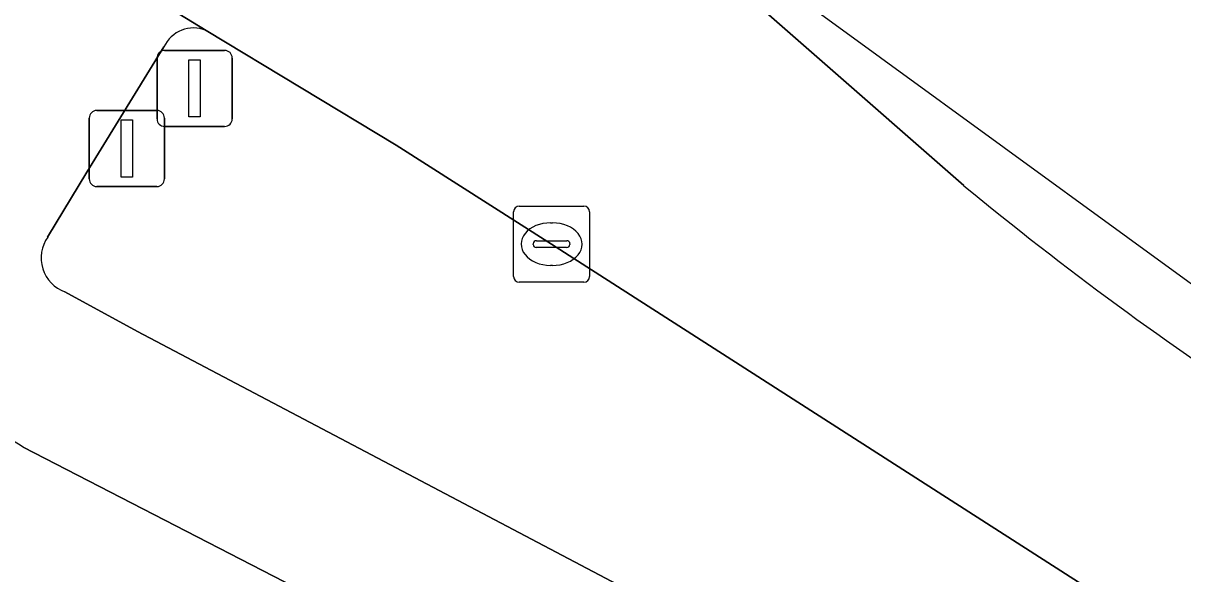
# Model space of a CAD drawing. Extents: x 160663 to 161506, y 382245 to 383291.
# Drawn here: x 161111.45 to 161126.71, y 383240.51 to 383247.75 of the extents above; entities that cross this region are included whole.
import ezdxf

# ---------------------------------------------------------------- set-up
doc = ezdxf.new("R2010")
doc.units = 0
for name, color, linetype in [('IMGEO_Berm_groen', 7, 'Continuous'), ('IMGEO_Drukknoppaal', 7, 'Continuous'), ('IMGEO_Fietspad_gesloten', 7, 'Continuous'), ('IMGEO_Kolk', 7, 'Continuous'), ('IMGEO_Rijbaan_lokaal_gesloten', 7, 'Continuous'), ('IMGEO_Verkeerseiland_groen', 7, 'Continuous'), ('IMGEO_Verkeersregelinstallatiepaal', 7, 'Continuous'), ('IMGEO_Voetpad_open', 7, 'Continuous')]:
    doc.layers.add(name, color=color, linetype=linetype)

msp = doc.modelspace()

# ---------------------------------------------------------------- linework, layer by layer
at = {"layer": 'IMGEO_Berm_groen'}
for points in [[(161118.398, 383244.845), (161116.357, 383246.147), (161113.854, 383247.653)], [(161113.298, 383247.437), (161112.286, 383245.788), (161111.769, 383244.937)], [(161125.317, 383237.021), (161136.248, 383230.541), (161140.227, 383228.072), (161141.411, 383230.116), (161136.489, 383233.25), (161118.398, 383244.845)], [(161111.995, 383244.215), (161112.951, 383243.694), (161121.867, 383239)]]:
    msp.add_lwpolyline(points, dxfattribs=at)
for centre, radius, start, end in [((161113.689, 383247.255), 0.431, 67.4049, 155.0564), ((161112.16, 383244.663), 0.477, 144.9383, 249.824)]:
    msp.add_arc(centre, radius, start, end, dxfattribs=at)
at = {"layer": 'IMGEO_Drukknoppaal'}
for p, q in [((161112.316, 383245.701), (161112.316, 383246.501)), ((161112.316, 383246.501), (161112.316, 383245.701)), ((161112.416, 383246.601), (161113.206, 383246.601)), ((161113.206, 383246.601), (161112.416, 383246.601)), ((161113.306, 383246.501), (161113.306, 383245.701)), ((161113.306, 383245.701), (161113.306, 383246.501)), ((161113.206, 383245.601), (161112.416, 383245.601)), ((161112.416, 383245.601), (161113.206, 383245.601))]:
    msp.add_line(p, q, dxfattribs=at)
msp.add_lwpolyline([(161112.736, 383246.476), (161112.886, 383246.476), (161112.886, 383245.726), (161112.736, 383245.726), (161112.736, 383246.476)], dxfattribs=at)
for centre, start, end in [((161112.416, 383246.501), 90, 180), ((161112.416, 383246.501), 90, 180), ((161113.206, 383246.501), 0, 90), ((161113.206, 383246.501), 360, 90), ((161112.416, 383245.701), 180, 270), ((161112.416, 383245.701), 180, 270), ((161113.206, 383245.701), 270, 0), ((161113.206, 383245.701), 270, 0)]:
    msp.add_arc(centre, 0.1, start, end, dxfattribs=at)
at = {"layer": 'IMGEO_Fietspad_gesloten'}
for points in [[(161113.854, 383247.653), (161111.051, 383249.36)], [(161111.769, 383244.937), (161112.286, 383245.788), (161113.298, 383247.437)], [(161121.867, 383239), (161112.951, 383243.694), (161111.995, 383244.215)], [(161111.447, 383242.176), (161118.604, 383238.487)]]:
    msp.add_lwpolyline(points, dxfattribs=at)
for centre, radius, start, end in [((161113.689, 383247.255), 0.431, 67.4049, 155.0564), ((161112.16, 383244.663), 0.477, 144.9383, 249.824), ((161109.285, 383238.703), 4.091, 58.0885, 74.8454)]:
    msp.add_arc(centre, radius, start, end, dxfattribs=at)
at = {"layer": 'IMGEO_Kolk'}
for p, q in [((161117.9, 383244.418), (161117.9, 383245.27)), ((161117.975, 383245.344), (161118.827, 383245.344)), ((161118.901, 383245.27), (161118.901, 383244.418)), ((161118.388, 383245.124), (161118.413, 383245.124)), ((161118.159, 383244.838), (161118.159, 383244.85)), ((161118.202, 383244.887), (161118.6, 383244.887)), ((161118.643, 383244.85), (161118.643, 383244.838)), ((161118.597, 383244.801), (161118.199, 383244.801)), ((161118.411, 383244.564), (161118.386, 383244.564)), ((161118.827, 383244.344), (161117.975, 383244.344))]:
    msp.add_line(p, q, dxfattribs=at)
for points in [[(161117.9, 383244.418), (161117.9, 383245.27)], [(161117.975, 383245.344), (161118.827, 383245.344)], [(161118.901, 383245.27), (161118.901, 383244.418)], [(161118.827, 383244.344), (161117.975, 383244.344)]]:
    msp.add_lwpolyline(points, dxfattribs=at)
for centre, radius, start, end in [((161117.977, 383245.268), 0.0765, 91.552, 178.448), ((161117.977, 383245.268), 0.0765, 91.552, 178.448), ((161118.825, 383245.268), 0.0765, 1.552, 88.448), ((161118.825, 383245.268), 0.0765, 1.552, 88.448), ((161118.199, 383244.847), 0.0403, 85.8775, 175.7526), ((161118.196, 383244.837), 0.0366, 178.938, 274.7102), ((161118.6, 383244.844), 0.043, 264.8664, 352.4533), ((161118.604, 383244.849), 0.0386, 1.7309, 96.639), ((161117.977, 383244.42), 0.0765, 181.552, 268.448), ((161117.977, 383244.42), 0.0765, 181.552, 268.448), ((161118.825, 383244.42), 0.0765, 271.552, 358.448), ((161118.825, 383244.42), 0.0765, 271.552, 358.448)]:
    msp.add_arc(centre, radius, start, end, dxfattribs=at)
for centre, major_axis, ratio, start_param, end_param in [((161118.387, 383244.844), (-0.387, 0.002), 0.722429, 4.712389, 7.853982), ((161118.412, 383244.844), (-0.39, 0.002), 0.717154, 1.570796, 4.712389)]:
    msp.add_ellipse(centre, major_axis=major_axis, ratio=ratio, start_param=start_param, end_param=end_param, dxfattribs=at)
at = {"layer": 'IMGEO_Rijbaan_lokaal_gesloten'}
for points in [[(161117.848, 383250.848), (161113.819, 383253.779), (161112.775, 383252.097), (161111.013, 383249.379), (161111.032, 383249.37), (161111.051, 383249.36), (161113.854, 383247.653), (161116.357, 383246.147), (161118.398, 383244.845), (161136.489, 383233.25), (161141.411, 383230.116), (161143.309, 383228.907), (161145.092, 383231.56)], [(161123.828, 383245.613), (161117.848, 383250.848)]]:
    msp.add_lwpolyline(points, dxfattribs=at)
msp.add_arc((161152.229, 383280.025), 44.619, 230.4666, 237.0353, dxfattribs=at)
at = {"layer": 'IMGEO_Verkeerseiland_groen'}
msp.add_lwpolyline([(161145.159, 383231.558), (161137.284, 383236.571), (161127.61, 383243.743), (161117.848, 383250.848), (161123.828, 383245.613)], dxfattribs=at)
msp.add_arc((161152.229, 383280.025), 44.619, 230.4666, 237.0353, dxfattribs=at)
at = {"layer": 'IMGEO_Verkeersregelinstallatiepaal'}
for p, q in [((161113.208, 383246.491), (161113.208, 383247.291)), ((161113.208, 383247.291), (161113.208, 383246.491)), ((161113.308, 383247.391), (161114.098, 383247.391)), ((161114.098, 383247.391), (161113.308, 383247.391)), ((161114.198, 383247.291), (161114.198, 383246.491)), ((161114.198, 383246.491), (161114.198, 383247.291)), ((161114.098, 383246.391), (161113.308, 383246.391)), ((161113.308, 383246.391), (161114.098, 383246.391))]:
    msp.add_line(p, q, dxfattribs=at)
msp.add_lwpolyline([(161113.628, 383247.266), (161113.778, 383247.266), (161113.778, 383246.516), (161113.628, 383246.516), (161113.628, 383247.266)], dxfattribs=at)
for centre, start, end in [((161113.308, 383247.291), 90, 180), ((161113.308, 383247.291), 90, 180), ((161114.098, 383247.291), 0, 90), ((161114.098, 383247.291), 360, 90), ((161113.308, 383246.491), 180, 270), ((161113.308, 383246.491), 180, 270), ((161114.098, 383246.491), 270, 0), ((161114.098, 383246.491), 270, 0)]:
    msp.add_arc(centre, 0.1, start, end, dxfattribs=at)
at = {"layer": 'IMGEO_Voetpad_open'}
msp.add_lwpolyline([(161118.604, 383238.487), (161111.447, 383242.176)], dxfattribs=at)
msp.add_arc((161109.285, 383238.703), 4.091, 58.0885, 74.8454, dxfattribs=at)

doc.saveas('drawing.dxf')
